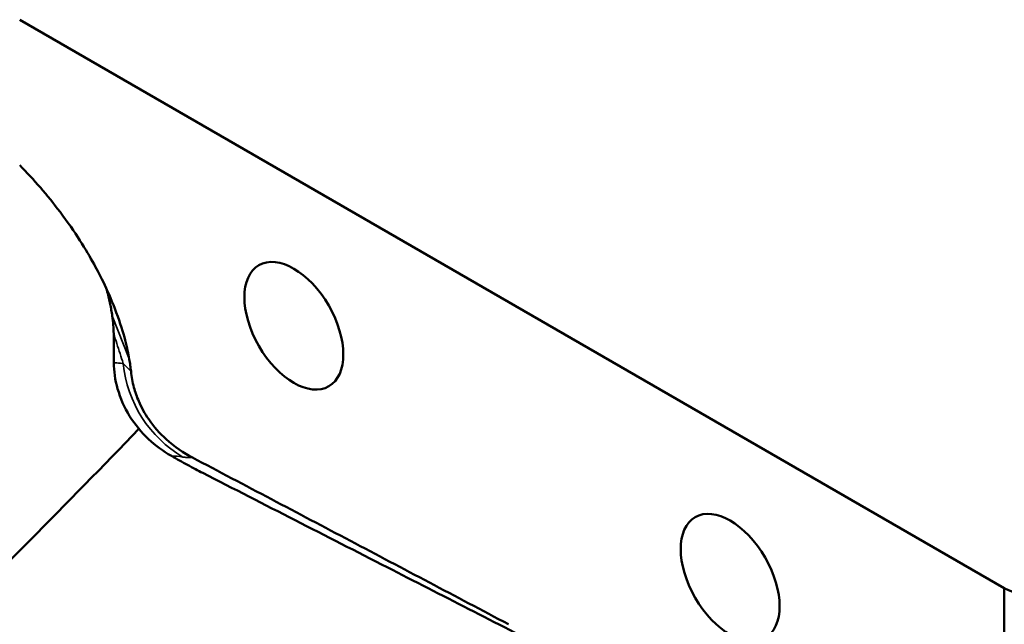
# Model space of a CAD drawing. Header units: millimetres. Extents: x 0 to 2100, y 0 to 1485.
# Tile 572 of 581: x 1746 to 1794, y 1215 to 1244. Entities that reach past the tile are written whole.
import ezdxf

# ---------------------------------------------------------------- set-up
doc = ezdxf.new("R2010")
doc.units = ezdxf.units.MM
doc.header["$LTSCALE"] = 5
doc.layers.add('Sichtbar (ISO)', color=7, linetype='Continuous', lineweight=50)
doc.layers.add('Sichtbar schmal (ISO)', color=7, linetype='Continuous', lineweight=35)

msp = doc.modelspace()

# ---------------------------------------------------------------- linework, layer by layer
at = {"layer": 'Sichtbar (ISO)'}
for p, q in [((1794.102, 1216.549), (1746.228, 1244.188)), ((1750.798, 1227.694), (1750.798, 1228.92)), ((1794.102, 1209.479), (1794.102, 1216.549))]:
    msp.add_line(p, q, dxfattribs=at)
for centre in [(1759.558, 1229.307), (1780.772, 1217.06)]:
    msp.add_ellipse(centre, major_axis=(-1.7, 2.944), ratio=0.57735, dxfattribs=at)
msp.add_ellipse((1837.34, 1248.331), major_axis=(-70, 0), ratio=0.57735, start_param=0.904992, end_param=0.934608, dxfattribs=at)
for points, knots in [([(1746.228, 1237.118), (1746.914, 1236.419), (1747.576, 1235.656), (1748.93, 1233.861), (1749.466, 1232.986), (1750.164, 1231.724), (1750.555, 1230.947), (1751.317, 1228.904), (1751.47, 1228.186), (1751.552, 1227.69)], [0.000001, 0.000001, 0.000001, 0.000001, 0.311506, 0.311506, 0.68713, 0.68713, 1.004414, 1.004414, 1.341551, 1.341551, 1.341551, 1.341551]), ([(1750.728, 1229.784), (1750.715, 1229.881), (1750.699, 1229.98), (1750.666, 1230.173), (1750.648, 1230.269), (1750.588, 1230.558), (1750.542, 1230.754), (1750.476, 1231.004), (1750.463, 1231.055), (1750.449, 1231.106)], [-0.7536674, -0.7536674, -0.7536674, -0.7536674, -0.7210719, -0.7210719, -0.6901738, -0.6901738, -0.627482, -0.627482, -0.6114753, -0.6114753, -0.6114753, -0.6114753]), ([(1750.798, 1228.921), (1750.796, 1229.055), (1750.79, 1229.195), (1750.766, 1229.483), (1750.75, 1229.631), (1750.729, 1229.782)], [-0.1004652, -0.1004652, -0.1004652, -0.1004652, -0.0502713, -0.0502713, -0.0003129, -0.0003129, -0.0003129, -0.0003129]), ([(1750.799, 1227.511), (1750.799, 1227.542), (1750.799, 1227.573), (1750.798, 1227.634), (1750.798, 1227.664), (1750.798, 1227.694)], [-0.02177656, -0.02177656, -0.02177656, -0.02177656, -0.01092302, -0.01092302, -0.00000196, -0.00000196, -0.00000196, -0.00000196]), ([(1753.602, 1222.979), (1753.204, 1223.205), (1752.833, 1223.477), (1752.139, 1224.127), (1751.828, 1224.507), (1751.315, 1225.34), (1751.119, 1225.789), (1750.868, 1226.674), (1750.807, 1227.104), (1750.8, 1227.511)], [-0.579046, -0.579046, -0.579046, -0.579046, -0.4422053, -0.4422053, -0.2947174, -0.2947174, -0.1431792, -0.1431792, -0.0000252, -0.0000252, -0.0000252, -0.0000252]), ([(1751.641, 1227.085), (1751.63, 1227.183), (1751.618, 1227.281), (1751.591, 1227.482), (1751.576, 1227.584), (1751.559, 1227.687)], [-0.06954663, -0.06954663, -0.06954663, -0.06954663, -0.03548017, -0.03548017, -0.00051331, -0.00051331, -0.00051331, -0.00051331]), ([(1751.641, 1227.084), (1751.668, 1226.831), (1751.714, 1226.57), (1751.845, 1226.084), (1751.921, 1225.863), (1752.147, 1225.334), (1752.31, 1225.039), (1752.752, 1224.393), (1753.039, 1224.073), (1753.754, 1223.421), (1754.195, 1223.126), (1754.624, 1222.899)], [-0.580905, -0.580905, -0.580905, -0.580905, -0.4925841, -0.4925841, -0.4194631, -0.4194631, -0.3169483, -0.3169483, -0.1825329, -0.1825329, -0.000133, -0.000133, -0.000133, -0.000133]), ([(1755.13, 1222.152), (1754.899, 1222.27), (1754.65, 1222.401), (1754.131, 1222.682), (1753.869, 1222.828), (1753.602, 1222.98)], [0.0089742, 0.0089742, 0.0089742, 0.0089742, 0.1055137, 0.1055137, 0.1980037, 0.1980037, 0.1980037, 0.1980037]), ([(1769.991, 1214.797), (1767.431, 1216.148), (1764.868, 1217.5), (1759.748, 1220.201), (1757.184, 1221.552), (1754.624, 1222.902)], [-2.174596, -2.174596, -2.174596, -2.174596, -1.087441, -1.087441, -0.000192, -0.000192, -0.000192, -0.000192]), ([(1755.13, 1222.152), (1758.123, 1220.62), (1761.111, 1219.092), (1766.743, 1216.212), (1769.384, 1214.861), (1772.024, 1213.511)], [0.00411, 0.00411, 0.00411, 0.00411, 1.251501, 1.251501, 2.355053, 2.355053, 2.355053, 2.355053])]:
    msp.add_open_spline(points, degree=3, knots=knots, dxfattribs=at)
msp.add_open_spline([(1741.189, 1213.448), (1744.975, 1217.041), (1748.536, 1220.69), (1752.025, 1224.292)], degree=3, dxfattribs=at)
at = {"layer": 'Sichtbar schmal (ISO)'}
msp.add_line((1750.728, 1229.784), (1751.55, 1227.703), dxfattribs=at)
msp.add_ellipse((1757.16, 1228.112), major_axis=(0.786, 5.948), ratio=0.988623, start_param=1.807351, end_param=2.74554, dxfattribs=at)
for points, knots in [([(1750.798, 1228.921), (1750.849, 1228.759), (1750.952, 1228.437), (1751.106, 1227.956), (1751.208, 1227.635), (1751.259, 1227.474)], [0.0000333, 0.0000333, 0.0000333, 0.0000333, 0.3333333, 0.6666667, 1, 1, 1, 1]), ([(1751.259, 1227.474), (1751.241, 1227.477), (1751.224, 1227.479), (1751.207, 1227.481), (1751.094, 1227.493), (1750.982, 1227.497), (1750.87, 1227.506), (1750.846, 1227.507), (1750.823, 1227.509), (1750.8, 1227.511)], [0.0007154, 0.0007154, 0.0007154, 0.0007154, 0.1137861, 0.1137861, 0.1137861, 0.8472406, 0.8472406, 0.8472406, 1, 1, 1, 1]), ([(1751.641, 1227.085), (1751.601, 1227.125), (1751.52, 1227.205), (1751.392, 1227.339), (1751.304, 1227.428), (1751.259, 1227.474)], [0.0003111, 0.0003111, 0.0003111, 0.0003111, 0.3333333, 0.6666667, 1, 1, 1, 1]), ([(1754.167, 1222.926), (1754.231, 1222.918), (1754.291, 1222.912), (1754.347, 1222.907), (1754.403, 1222.902), (1754.453, 1222.9), (1754.5, 1222.899), (1754.544, 1222.898), (1754.584, 1222.899), (1754.62, 1222.901)], [0, 0, 0, 0, 0.3333333, 0.3333333, 0.3333333, 0.6666667, 0.6666667, 0.6666667, 0.9851711, 0.9851711, 0.9851711, 0.9851711])]:
    msp.add_open_spline(points, degree=3, knots=knots, dxfattribs=at)
for points in [[(1753.601, 1222.986), (1753.787, 1222.972), (1753.974, 1222.952), (1754.162, 1222.927)], [(1754.624, 1222.902), (1754.624, 1222.902), (1754.625, 1222.902), (1754.625, 1222.902)]]:
    msp.add_open_spline(points, degree=3, dxfattribs=at)

doc.saveas('drawing.dxf')
